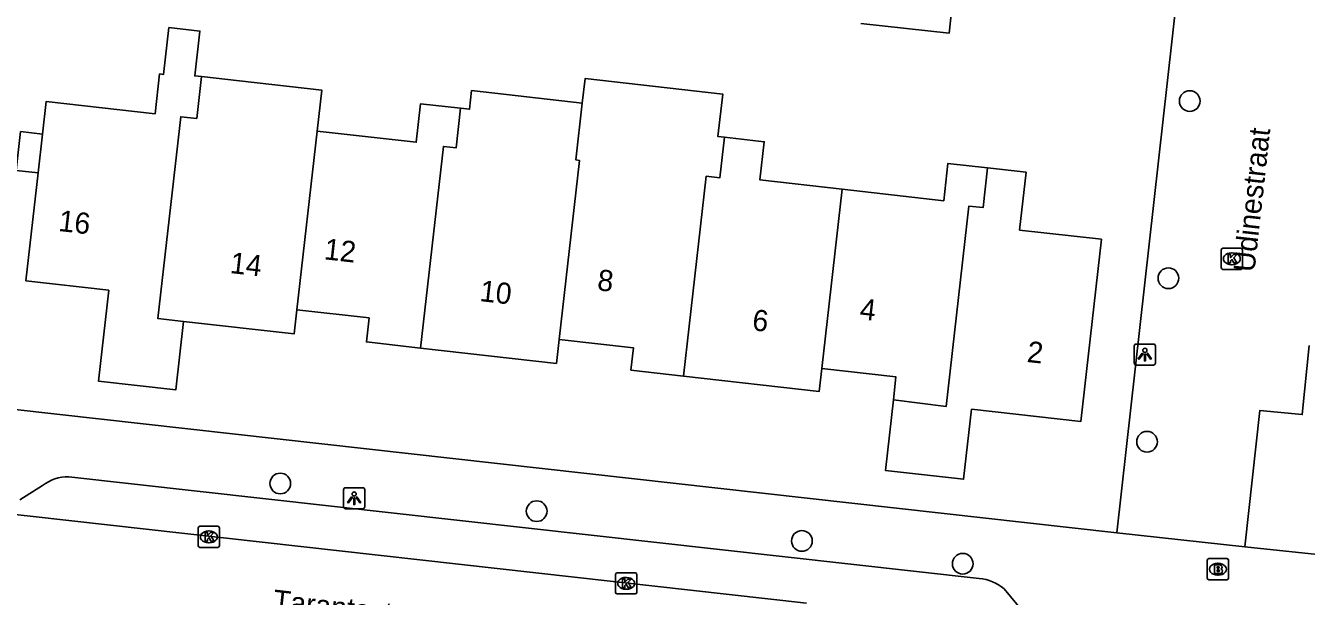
# Model space of a CAD drawing. Extents: x 162082 to 163393, y 388091 to 388632.
# Drawn here: x 162786.3 to 162846.8, y 388210.6 to 388237.6 of the extents above; entities that cross this region are included whole.
import ezdxf

# ---------------------------------------------------------------- set-up
doc = ezdxf.new("R2010")
doc.units = 0
for name, color, linetype in [('IMGEO_Boom', 7, 'Continuous'), ('IMGEO_Brandkraan', 7, 'Continuous'), ('IMGEO_Kolk', 7, 'Continuous'), ('IMGEO_Lichtpunt', 7, 'Continuous'), ('IMGEO_Openbare_ruimte_label', 7, 'Continuous'), ('IMGEO_Pand', 7, 'Continuous'), ('IMGEO_Pand_nummerreeks', 7, 'Continuous'), ('IMGEO_Rijbaan_lokaal_open', 7, 'Continuous'), ('IMGEO_Voetpad_open', 7, 'Continuous')]:
    doc.layers.add(name, color=color, linetype=linetype)

msp = doc.modelspace()

# ---------------------------------------------------------------- linework, layer by layer
at = {"layer": 'IMGEO_Boom'}
for centre in [(162841.322, 388234.002), (162840.312, 388225.617), (162839.302, 388217.879), (162798.306, 388215.904), (162810.433, 388214.596), (162822.978, 388213.187), (162830.586, 388212.107)]:
    msp.add_circle(centre, 0.489, dxfattribs=at)
at = {"layer": 'IMGEO_Brandkraan'}
for p, q in [((162842.154, 388211.422), (162842.154, 388212.274)), ((162842.229, 388212.348), (162843.081, 388212.348)), ((162843.155, 388212.274), (162843.155, 388211.422)), ((162842.642, 388212.128), (162842.667, 388212.128)), ((162843.081, 388211.348), (162842.229, 388211.348)), ((162842.665, 388211.568), (162842.64, 388211.568))]:
    msp.add_line(p, q, dxfattribs=at)
for points in [[(162842.154, 388211.422), (162842.154, 388212.274)], [(162842.229, 388212.348), (162843.081, 388212.348)], [(162843.155, 388212.274), (162843.155, 388211.422)], [(162842.502, 388212.048), (162842.502, 388211.648), (162842.715, 388211.648)], [(162842.733, 388212.048), (162842.502, 388212.048)], [(162842.681, 388211.967), (162842.627, 388211.967), (162842.627, 388211.891)], [(162842.627, 388211.891), (162842.68, 388211.891)], [(162842.689, 388211.815), (162842.627, 388211.815), (162842.627, 388211.734)], [(162842.627, 388211.734), (162842.689, 388211.734)], [(162843.081, 388211.348), (162842.229, 388211.348)]]:
    msp.add_lwpolyline(points, dxfattribs=at)
for centre, radius, start, end in [((162842.231, 388212.272), 0.0765, 91.55205, 178.44795), ((162842.231, 388212.272), 0.0765, 91.55205, 178.44795), ((162843.079, 388212.272), 0.0765, 1.55205, 88.44795), ((162843.079, 388212.272), 0.0765, 1.55205, 88.44795), ((162842.682, 388211.929), 0.0379, 267.82845, 90.93552), ((162842.69, 388211.774), 0.0404, 269.87594, 90.50774), ((162842.721, 388211.899), 0.251, 268.66757, 293.53466), ((162842.737, 388211.903), 0.145, 59.4692, 91.53667), ((162842.762, 388211.95), 0.0922, 285.51372, 58.15012), ((162842.767, 388211.758), 0.105, 301.31148, 78.98903), ((162842.231, 388211.424), 0.0765, 181.55205, 268.44795), ((162842.231, 388211.424), 0.0765, 181.55205, 268.44795), ((162843.079, 388211.424), 0.0765, 271.55205, 358.44795), ((162843.079, 388211.424), 0.0765, 271.55205, 358.44795)]:
    msp.add_arc(centre, radius, start, end, dxfattribs=at)
for centre, major_axis, ratio, start_param, end_param in [((162842.641, 388211.848), (-0.387, 0.002), 0.722429, 4.712389, 7.853982), ((162842.666, 388211.848), (-0.39, 0.002), 0.717154, 1.570796, 4.712389)]:
    msp.add_ellipse(centre, major_axis=major_axis, ratio=ratio, start_param=start_param, end_param=end_param, dxfattribs=at)
at = {"layer": 'IMGEO_Kolk'}
for p, q in [((162842.813, 388226.112), (162842.813, 388226.964)), ((162842.888, 388227.038), (162843.74, 388227.038)), ((162843.301, 388226.818), (162843.326, 388226.818)), ((162843.814, 388226.964), (162843.814, 388226.112)), ((162843.324, 388226.258), (162843.299, 388226.258)), ((162843.74, 388226.038), (162842.888, 388226.038)), ((162794.427, 388212.952), (162794.427, 388213.804)), ((162794.502, 388213.878), (162795.354, 388213.878)), ((162794.915, 388213.658), (162794.94, 388213.658)), ((162795.428, 388213.804), (162795.428, 388212.952)), ((162795.354, 388212.878), (162794.502, 388212.878)), ((162794.938, 388213.098), (162794.913, 388213.098)), ((162814.24, 388211.679), (162815.092, 388211.679)), ((162814.165, 388210.753), (162814.165, 388211.605)), ((162814.653, 388211.459), (162814.678, 388211.459)), ((162815.166, 388211.605), (162815.166, 388210.753)), ((162815.092, 388210.679), (162814.24, 388210.679)), ((162814.676, 388210.899), (162814.651, 388210.899))]:
    msp.add_line(p, q, dxfattribs=at)
for points in [[(162842.813, 388226.112), (162842.813, 388226.964)], [(162842.888, 388227.038), (162843.74, 388227.038)], [(162843.814, 388226.964), (162843.814, 388226.112)], [(162843.134, 388226.738), (162843.257, 388226.738), (162843.257, 388226.587), (162843.387, 388226.738), (162843.551, 388226.738), (162843.405, 388226.587), (162843.558, 388226.338), (162843.406, 388226.338), (162843.321, 388226.502), (162843.257, 388226.435), (162843.257, 388226.338), (162843.134, 388226.338), (162843.134, 388226.738)], [(162843.74, 388226.038), (162842.888, 388226.038)], [(162794.427, 388212.952), (162794.427, 388213.804)], [(162794.502, 388213.878), (162795.354, 388213.878)], [(162794.748, 388213.578), (162794.871, 388213.578), (162794.871, 388213.427), (162795.001, 388213.578), (162795.165, 388213.578), (162795.019, 388213.427), (162795.172, 388213.178), (162795.02, 388213.178), (162794.935, 388213.342), (162794.871, 388213.275), (162794.871, 388213.178), (162794.748, 388213.178), (162794.748, 388213.578)], [(162795.428, 388213.804), (162795.428, 388212.952)], [(162795.354, 388212.878), (162794.502, 388212.878)], [(162814.24, 388211.679), (162815.092, 388211.679)], [(162814.165, 388210.753), (162814.165, 388211.605)], [(162814.486, 388211.379), (162814.609, 388211.379), (162814.609, 388211.228), (162814.739, 388211.379), (162814.903, 388211.379), (162814.757, 388211.228), (162814.91, 388210.979), (162814.758, 388210.979), (162814.673, 388211.143), (162814.609, 388211.076), (162814.609, 388210.979), (162814.486, 388210.979), (162814.486, 388211.379)], [(162815.166, 388211.605), (162815.166, 388210.753)], [(162815.092, 388210.679), (162814.24, 388210.679)]]:
    msp.add_lwpolyline(points, dxfattribs=at)
for centre, start, end in [((162842.89, 388226.962), 91.55205, 178.44795), ((162842.89, 388226.962), 91.55205, 178.44795), ((162843.738, 388226.962), 1.55205, 88.44795), ((162843.738, 388226.962), 1.55205, 88.44795), ((162842.89, 388226.114), 181.55205, 268.44795), ((162842.89, 388226.114), 181.55205, 268.44795), ((162843.738, 388226.114), 271.55205, 358.44795), ((162843.738, 388226.114), 271.55205, 358.44795), ((162794.504, 388213.802), 91.55205, 178.44795), ((162794.504, 388213.802), 91.55205, 178.44795), ((162795.352, 388213.802), 1.55205, 88.44795), ((162795.352, 388213.802), 1.55205, 88.44795), ((162794.504, 388212.954), 181.55205, 268.44795), ((162794.504, 388212.954), 181.55205, 268.44795), ((162795.352, 388212.954), 271.55205, 358.44795), ((162795.352, 388212.954), 271.55205, 358.44795), ((162814.242, 388211.603), 91.55205, 178.44795), ((162814.242, 388211.603), 91.55205, 178.44795), ((162815.09, 388211.603), 1.55205, 88.44795), ((162815.09, 388211.603), 1.55205, 88.44795), ((162814.242, 388210.755), 181.55205, 268.44795), ((162814.242, 388210.755), 181.55205, 268.44795), ((162815.09, 388210.755), 271.55205, 358.44795), ((162815.09, 388210.755), 271.55205, 358.44795)]:
    msp.add_arc(centre, 0.0765, start, end, dxfattribs=at)
for centre, major_axis, ratio, start_param, end_param in [((162843.3, 388226.538), (-0.387, 0.002), 0.722429, 4.712389, 7.853982), ((162843.325, 388226.538), (-0.39, 0.002), 0.717154, 1.570796, 4.712389), ((162794.914, 388213.378), (-0.387, 0.002), 0.722429, 4.712389, 7.853982), ((162794.939, 388213.378), (-0.39, 0.002), 0.717154, 1.570796, 4.712389), ((162814.652, 388211.179), (-0.387, 0.002), 0.722429, 4.712389, 7.853982), ((162814.677, 388211.179), (-0.39, 0.002), 0.717154, 1.570796, 4.712389)]:
    msp.add_ellipse(centre, major_axis=major_axis, ratio=ratio, start_param=start_param, end_param=end_param, dxfattribs=at)
at = {"layer": 'IMGEO_Lichtpunt'}
for p, q in [((162838.701, 388222.41), (162838.701, 388221.603)), ((162838.701, 388222.41), (162838.701, 388221.603)), ((162839.603, 388222.505), (162838.795, 388222.505)), ((162839.603, 388222.505), (162838.795, 388222.505)), ((162839.697, 388221.603), (162839.697, 388222.41)), ((162839.697, 388221.603), (162839.697, 388222.41)), ((162838.795, 388221.509), (162839.603, 388221.509)), ((162838.795, 388221.509), (162839.603, 388221.509)), ((162801.302, 388215.611), (162801.302, 388214.804)), ((162801.302, 388215.611), (162801.302, 388214.804)), ((162802.204, 388215.706), (162801.396, 388215.706)), ((162802.204, 388215.706), (162801.396, 388215.706)), ((162802.298, 388214.804), (162802.298, 388215.611)), ((162802.298, 388214.804), (162802.298, 388215.611)), ((162801.396, 388214.71), (162802.204, 388214.71)), ((162801.396, 388214.71), (162802.204, 388214.71))]:
    msp.add_line(p, q, dxfattribs=at)
for points in [[(162839.075, 388222.074), (162839.114, 388222.046), (162838.926, 388221.784), (162838.888, 388221.811), (162839.075, 388222.074)], [(162839.177, 388222.026), (162839.224, 388222.026), (162839.224, 388221.704), (162839.177, 388221.704), (162839.177, 388222.026)], [(162839.287, 388222.046), (162839.325, 388222.073), (162839.512, 388221.811), (162839.473, 388221.783), (162839.287, 388222.046)], [(162801.676, 388215.275), (162801.715, 388215.247), (162801.527, 388214.985), (162801.489, 388215.012), (162801.676, 388215.275)], [(162801.888, 388215.247), (162801.926, 388215.274), (162802.113, 388215.012), (162802.074, 388214.984), (162801.888, 388215.247)], [(162801.778, 388215.227), (162801.825, 388215.227), (162801.825, 388214.905), (162801.778, 388214.905), (162801.778, 388215.227)]]:
    msp.add_lwpolyline(points, dxfattribs=at)
for centre in [(162839.2, 388222.208), (162801.801, 388215.409)]:
    msp.add_circle(centre, 0.0994, dxfattribs=at)
for centre, start, end in [((162838.795, 388222.41), 90, 180), ((162838.795, 388222.41), 90, 180), ((162839.603, 388222.41), 0, 90), ((162839.603, 388222.41), 0, 90), ((162838.795, 388221.603), 180, 270), ((162838.795, 388221.603), 180, 270), ((162839.603, 388221.603), 270, 0), ((162839.603, 388221.603), 270, 360), ((162801.396, 388215.611), 90, 180), ((162801.396, 388215.611), 90, 180), ((162802.204, 388215.611), 0, 90), ((162802.204, 388215.611), 0, 90), ((162801.396, 388214.804), 180, 270), ((162801.396, 388214.804), 180, 270), ((162802.204, 388214.804), 270, 0), ((162802.204, 388214.804), 270, 360)]:
    msp.add_arc(centre, 0.0946, start, end, dxfattribs=at)
at = {"layer": 'IMGEO_Pand'}
for points in [[(162830.248, 388240.007), (162829.943, 388237.21), (162825.765, 388237.665)], [(162787.059, 388232.441), (162787.233, 388233.982), (162792.383, 388233.4), (162792.596, 388235.283), (162792.788, 388235.261), (162793.038, 388237.477), (162794.503, 388237.312), (162794.264, 388235.194), (162794.584, 388235.158)], [(162794.584, 388235.158), (162794.359, 388233.176), (162793.6, 388233.262), (162792.517, 388223.711), (162793.729, 388223.574)], [(162800.048, 388232.583), (162800.268, 388234.517), (162796.376, 388234.956), (162794.584, 388235.158)], [(162812.591, 388233.907), (162812.722, 388235.067), (162819.238, 388234.331), (162819.009, 388232.322), (162819.317, 388232.287)], [(162812.591, 388233.907), (162807.358, 388234.498), (162807.258, 388233.612), (162806.836, 388233.66)], [(162800.048, 388232.583), (162804.735, 388232.053), (162804.941, 388233.874), (162806.836, 388233.66)], [(162806.836, 388233.66), (162806.623, 388231.786), (162806.026, 388231.854), (162804.945, 388222.314)], [(162811.495, 388222.716), (162812.454, 388231.194), (162812.287, 388231.213), (162812.591, 388233.907)], [(162787.059, 388232.441), (162786.024, 388232.558), (162785.815, 388230.714), (162786.851, 388230.597)], [(162786.851, 388230.597), (162787.059, 388232.441)], [(162799.087, 388224.125), (162800.048, 388232.583)], [(162819.317, 388232.287), (162819.099, 388230.37), (162818.452, 388230.444), (162817.38, 388220.988)], [(162824.879, 388229.829), (162820.996, 388230.268), (162821.2, 388232.074), (162819.317, 388232.287)], [(162831.76, 388230.839), (162829.886, 388231.051), (162829.686, 388229.286), (162824.879, 388229.829)], [(162793.729, 388223.574), (162793.363, 388220.336), (162789.706, 388220.749), (162790.192, 388225.048), (162786.274, 388225.49), (162786.851, 388230.597)], [(162827.307, 388219.868), (162826.929, 388216.527), (162830.627, 388216.109), (162831.001, 388219.416), (162836.17, 388218.832), (162837.145, 388227.458), (162833.275, 388227.895), (162833.584, 388230.633), (162831.76, 388230.839)], [(162827.307, 388219.868), (162829.804, 388219.55), (162830.88, 388229.035), (162831.547, 388228.959), (162831.76, 388230.839)], [(162824.879, 388229.829), (162823.919, 388221.343)], [(162793.729, 388223.574), (162798.958, 388222.984), (162799.087, 388224.125)], [(162804.945, 388222.314), (162802.381, 388222.604), (162802.509, 388223.738), (162799.087, 388224.125)], [(162804.945, 388222.314), (162811.367, 388221.589), (162811.495, 388222.716)], [(162817.38, 388220.988), (162814.895, 388221.269), (162815.014, 388222.319), (162811.495, 388222.716)], [(162817.38, 388220.988), (162823.797, 388220.264), (162823.919, 388221.343)], [(162823.919, 388221.343), (162827.429, 388220.947), (162827.307, 388219.868)]]:
    msp.add_lwpolyline(points, dxfattribs=at)
at = {"layer": 'IMGEO_Rijbaan_lokaal_open'}
for points in [[(162840.707, 388238.931), (162837.876, 388213.576)], [(162846.974, 388222.431), (162846.648, 388219.169), (162844.643, 388219.359), (162843.932, 388212.902)], [(162823.2, 388210.24), (162784.632, 388214.568)], [(162837.876, 388213.576), (162843.932, 388212.902)]]:
    msp.add_lwpolyline(points, dxfattribs=at)
at = {"layer": 'IMGEO_Voetpad_open'}
for points in [[(162837.876, 388213.576), (162783.503, 388219.652)], [(162788.305, 388216.218), (162831.364, 388211.416)], [(162785.981, 388215.126), (162787.062, 388215.802)], [(162843.932, 388212.902), (162869.062, 388210.255)], [(162832.549, 388210.917), (162833.447, 388209.83)]]:
    msp.add_lwpolyline(points, dxfattribs=at)
for centre, radius, start, end in [((162788.263, 388214.278), 1.941, 88.76888, 128.23925), ((162831.168, 388209.294), 2.131, 49.60852, 84.71985)]:
    msp.add_arc(centre, radius, start, end, dxfattribs=at)

# ---------------------------------------------------------------- texts
at = {"layer": 'IMGEO_Openbare_ruimte_label'}
for s, rotation, p in [('Udinestraat', 83.68512, (162844.381, 388225.876)), ('Tarantostraat', 353.62818, (162797.923, 388209.893))]:
    msp.add_text(s, height=1, rotation=rotation, dxfattribs=at).set_placement(p)
at = {"layer": 'IMGEO_Pand_nummerreeks'}
for s, rotation, p in [('16', 353.56568, (162787.785, 388227.856)), ('12', 353.54773, (162800.348, 388226.518)), ('14', 353.55995, (162795.896, 388225.866)), ('8', 353.56568, (162813.268, 388225.053)), ('10', 353.55422, (162807.711, 388224.538)), ('4', 353.56308, (162825.682, 388223.68)), ('6', 353.55881, (162820.597, 388223.161)), ('2', 353.55399, (162833.592, 388221.659))]:
    msp.add_text(s, height=1, rotation=rotation, dxfattribs=at).set_placement(p)

doc.saveas('drawing.dxf')
